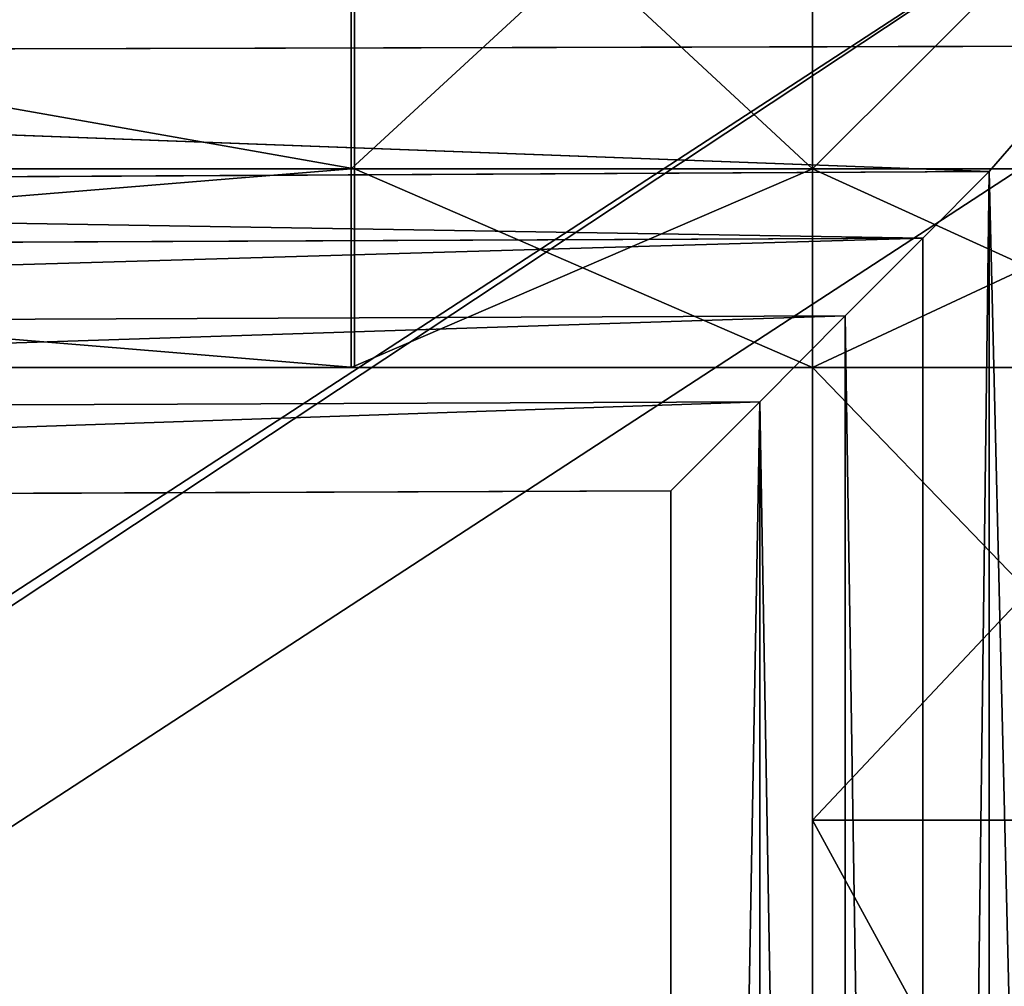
# Model space of a CAD drawing. Extents: x 0 to 31, y 0 to 21.2.
# Tile 570 of 574: x 28.3 to 29.5, y 18.6 to 19.8. Entities that reach past the tile are written whole.
import ezdxf

# ---------------------------------------------------------------- set-up
doc = ezdxf.new("R2010")
doc.units = 0
doc.header["$MEASUREMENT"] = 0
doc.layers.get('0').update_dxf_attribs({"color": 13, "linetype": 'CONTINUOUS'})
for name, color, linetype in [('CAST_IRON', 250, 'CONTINUOUS'), ('GALVANIZED_METAL', 252, 'CONTINUOUS'), ('GRATES', 250, 'CONTINUOUS')]:
    doc.layers.add(name, color=color, linetype=linetype)

# ---------------------------------------------------------------- blocks, each defined once
blk = doc.blocks.new('NGM5058UC_TRADECAD_DXF')
at = {"layer": 'CAST_IRON', "color": 0}
for p, q in [((14.0688, 9.11785, 0.45505), (10.1441, 9.10825, 0.45505)), ((14.0688, 9.11785, 0.45505), (10.1441, 9.10825, 0.45505)), ((10.1441, 9.10825, 0.45505), (13.9374, 8.96645, 0.00425)), ((10.1441, 9.10825, 0.45505), (13.9374, 8.96645, 0.00425)), ((13.9374, 8.96645, 0.00425), (14.0688, 9.11785, 0.45505)), ((13.9374, 8.96645, 0.00425), (14.0688, 9.11785, 0.45505)), ((10.1441, 8.94655, -0.00055), (13.9374, 8.96645, 0.00425)), ((10.1441, 8.94655, -0.00055), (13.9374, 8.96645, 0.00425)), ((13.8573, 8.88605, -0.07685), (13.9374, 8.96645, 0.00425)), ((13.8573, 8.88605, -0.07685), (13.9374, 8.96645, 0.00425)), ((13.9374, 8.96645, 0.00425), (13.937, 2.72605, -0.00585)), ((13.9374, 8.96645, 0.00425), (13.937, 2.72605, -0.00585)), ((13.9374, 8.96645, 0.00425), (14.0868, 2.72605, 0.45505)), ((13.9374, 8.96645, 0.00425), (14.0868, 2.72605, 0.45505)), ((13.8573, 8.88605, -0.07685), (10.1441, 8.86955, -0.07885)), ((13.8573, 8.88605, -0.07685), (10.1441, 8.86955, -0.07885)), ((13.7635, 8.79195, -0.13775), (13.8573, 8.88605, -0.07685)), ((13.7635, 8.79195, -0.13775), (13.8573, 8.88605, -0.07685)), ((13.8574, 2.72605, -0.08225), (13.8573, 8.88605, -0.07685)), ((13.8574, 2.72605, -0.08225), (13.8573, 8.88605, -0.07685)), ((13.7635, 8.79195, -0.13775), (10.1441, 8.77705, -0.13855)), ((13.7635, 8.79195, -0.13775), (10.1441, 8.77705, -0.13855)), ((13.6603, 8.68845, -0.17495), (13.7635, 8.79195, -0.13775)), ((13.6603, 8.68845, -0.17495), (13.7635, 8.79195, -0.13775)), ((13.7635, 8.79195, -0.13775), (13.7633, 2.72605, -0.14015)), ((13.7635, 8.79195, -0.13775), (13.7633, 2.72605, -0.14015)), ((10.1441, 8.67435, -0.17515), (13.6603, 8.68845, -0.17495)), ((10.1441, 8.67435, -0.17515), (13.6603, 8.68845, -0.17495)), ((13.6603, 8.68845, -0.17495), (13.553, 8.58075, -0.18725)), ((13.6603, 8.68845, -0.17495), (13.553, 8.58075, -0.18725)), ((13.6603, 8.68845, -0.17495), (13.6598, 2.72605, -0.17555)), ((13.6603, 8.68845, -0.17495), (13.6598, 2.72605, -0.17555)), ((10.1441, 8.56815, -0.18725), (13.553, 8.58075, -0.18725)), ((10.1441, 8.56815, -0.18725), (13.553, 8.58075, -0.18725)), ((13.553, 8.58075, -0.18725), (13.553, 2.72605, -0.18725)), ((13.553, 8.58075, -0.18725), (13.553, 2.72605, -0.18725))]:
    blk.add_line(p, q, dxfattribs=at)
at = {"layer": 'GALVANIZED_METAL', "color": 0}
for p, q in [((14.216, 9.40775, -1.89865), (-14.3866, -9.24295, -1.89865)), ((14.216, 9.40775, -1.89865), (-14.3866, -9.24295, -1.89865)), ((-14.2165, -9.41305, -1.89865), (14.386, 9.23775, -1.89865)), ((-14.2165, -9.41305, -1.89865), (14.386, 9.23775, -1.89865))]:
    blk.add_line(p, q, dxfattribs=at)
at = {"layer": 'GRATES', "color": 0}
for p, q in [((13.167, 8.96965, 0.98805), (13.167, 9.48275, 0.98805)), ((13.167, 8.96965, 0.98805), (13.167, 9.48275, 0.98805)), ((13.1711, 9.48275, 0.41895), (13.1711, 8.96965, 0.41895)), ((13.1711, 8.96965, 0.70725), (13.1711, 9.48275, 0.70725)), ((13.1711, 8.96965, 0.70725), (13.1711, 9.48275, 0.70725)), ((13.1711, 8.96965, 0.59665), (13.1711, 9.48275, 0.59665)), ((13.1711, 8.96965, 0.59665), (13.1711, 9.48275, 0.59665)), ((13.1711, 9.48275, 0.41895), (13.1711, 8.96965, 0.41895)), ((13.7239, 9.48275, 0.98805), (13.7239, 8.96965, 0.98805)), ((13.7239, 8.96965, 0.41895), (13.7239, 9.48275, 0.41895)), ((13.7239, 9.48275, 0.98805), (13.7239, 8.96965, 0.98805)), ((13.7239, 8.96965, 0.41895), (13.7239, 9.48275, 0.41895)), ((10.2399, 8.96965, 0.98805), (13.167, 8.96965, 0.98805)), ((10.2399, 8.96965, 0.98805), (13.167, 8.96965, 0.98805)), ((10.2657, 8.96965, 0.70725), (13.1711, 8.96965, 0.70725)), ((10.2657, 8.96965, 0.70725), (13.1711, 8.96965, 0.70725)), ((13.167, 8.96965, 0.98805), (13.167, 8.72995, 0.98805)), ((13.7239, 8.96965, 0.98805), (13.167, 8.96965, 0.98805)), ((13.167, 8.96965, 0.98805), (13.167, 8.72995, 0.98805)), ((13.7239, 8.96965, 0.98805), (13.167, 8.96965, 0.98805)), ((13.7239, 8.96965, 0.70725), (13.1711, 8.96965, 0.70725)), ((13.1711, 8.96965, 0.70725), (13.1711, 8.72995, 0.70725)), ((13.1711, 8.96965, 0.41895), (13.7239, 8.96965, 0.41895)), ((13.1711, 8.96965, 0.70725), (13.1711, 8.72995, 0.70725)), ((13.7239, 8.96965, 0.70725), (13.1711, 8.96965, 0.70725)), ((13.7239, 8.96965, 0.59665), (13.1711, 8.96965, 0.59665)), ((13.1711, 8.96965, 0.59665), (13.1711, 8.96965, 0.70725)), ((13.1711, 8.96965, 0.59665), (13.1711, 8.96965, 0.70725)), ((13.7239, 8.96965, 0.59665), (13.1711, 8.96965, 0.59665)), ((13.1711, 8.96965, 0.41895), (13.7239, 8.96965, 0.41895)), ((13.1711, 8.96965, 0.41895), (13.1711, 8.96965, 0.59665)), ((13.1711, 8.96965, 0.41895), (13.1711, 8.96965, 0.59665)), ((13.7239, 8.72995, 0.98805), (13.7239, 8.96965, 0.98805)), ((13.7239, 8.96965, 0.98805), (14.2384, 8.96965, 0.98805)), ((13.7239, 8.72995, 0.70725), (13.7239, 8.96965, 0.70725)), ((13.7239, 8.72995, 0.98805), (13.7239, 8.96965, 0.98805)), ((13.7239, 8.96965, 0.70725), (13.7239, 8.96965, 0.59665)), ((13.7239, 8.96965, 0.70725), (13.7239, 8.96965, 0.59665)), ((13.7239, 8.72995, 0.70725), (13.7239, 8.96965, 0.70725)), ((13.7239, 8.72995, 0.59665), (13.7239, 8.96965, 0.59665)), ((13.7239, 8.96965, 0.98805), (14.2384, 8.96965, 0.98805)), ((13.7239, 8.96965, 0.41895), (14.2508, 8.96965, 0.41895)), ((13.7239, 8.96965, 0.41895), (14.2508, 8.96965, 0.41895)), ((13.7239, 8.96965, 0.41895), (13.7239, 8.72995, 0.41895)), ((13.7239, 8.96965, 0.59665), (13.7239, 8.96965, 0.41895)), ((13.7239, 8.96965, 0.59665), (13.7239, 8.96965, 0.41895)), ((13.7239, 8.72995, 0.59665), (13.7239, 8.96965, 0.59665)), ((13.7239, 8.96965, 0.41895), (13.7239, 8.72995, 0.41895)), ((10.2399, 8.72995, 0.98805), (13.167, 8.72995, 0.98805)), ((10.2399, 8.72995, 0.98805), (13.167, 8.72995, 0.98805)), ((13.1711, 8.72995, 0.70725), (10.2657, 8.72995, 0.70725)), ((13.1711, 8.72995, 0.70725), (10.2657, 8.72995, 0.70725)), ((13.167, 8.72995, 0.98805), (13.1711, 8.72995, 0.70725)), ((13.7239, 8.72995, 0.98805), (13.167, 8.72995, 0.98805)), ((13.7239, 8.72995, 0.98805), (13.167, 8.72995, 0.98805)), ((13.167, 8.72995, 0.98805), (13.1711, 8.72995, 0.70725)), ((13.1711, 8.72995, 0.70725), (13.7239, 8.72995, 0.70725)), ((13.1711, 8.72995, 0.70725), (13.7239, 8.72995, 0.70725)), ((14.2384, 8.72995, 0.98805), (13.7239, 8.72995, 0.98805)), ((14.2508, 8.72995, 0.41895), (13.7239, 8.72995, 0.41895)), ((13.7239, 8.72995, 0.41895), (13.7239, 8.18325, 0.41895)), ((13.7239, 8.72995, 0.70725), (13.7239, 8.72995, 0.98805)), ((13.7239, 8.72995, 0.98805), (13.7239, 8.18325, 0.98805)), ((13.7239, 8.18325, 0.70725), (13.7239, 8.72995, 0.70725)), ((13.7239, 8.72995, 0.70725), (13.7239, 8.72995, 0.98805)), ((13.7239, 8.72995, 0.59665), (13.7239, 8.72995, 0.70725)), ((13.7239, 8.18325, 0.70725), (13.7239, 8.72995, 0.70725)), ((13.7239, 8.18325, 0.59665), (13.7239, 8.72995, 0.59665)), ((13.7239, 8.72995, 0.59665), (13.7239, 8.72995, 0.70725)), ((13.7239, 8.72995, 0.98805), (13.7239, 8.18325, 0.98805)), ((14.2384, 8.72995, 0.98805), (13.7239, 8.72995, 0.98805)), ((14.2508, 8.72995, 0.41895), (13.7239, 8.72995, 0.41895)), ((13.7239, 8.72995, 0.41895), (13.7239, 8.72995, 0.59665)), ((13.7239, 8.18325, 0.59665), (13.7239, 8.72995, 0.59665)), ((13.7239, 8.72995, 0.41895), (13.7239, 8.18325, 0.41895)), ((13.7239, 8.72995, 0.41895), (13.7239, 8.72995, 0.59665)), ((13.7239, 8.18325, 0.41895), (14.2508, 8.18325, 0.41895)), ((13.7239, 7.21695, 0.98805), (13.7239, 8.18325, 0.98805)), ((13.7239, 8.18325, 0.98805), (14.2384, 8.18325, 0.98805)), ((13.7239, 8.18325, 0.70725), (13.7239, 8.18325, 0.98805)), ((13.7239, 7.21695, 0.98805), (13.7239, 8.18325, 0.98805)), ((13.7239, 7.21695, 0.70725), (13.7239, 8.18325, 0.70725)), ((13.7239, 8.18325, 0.70725), (13.7239, 8.18325, 0.98805)), ((13.7239, 8.18325, 0.70725), (13.7239, 8.18325, 0.59665)), ((13.7239, 8.18325, 0.98805), (14.2384, 8.18325, 0.98805)), ((13.7239, 8.18325, 0.70725), (14.2508, 8.18325, 0.70725)), ((14.2508, 8.18325, 0.59665), (13.7239, 8.18325, 0.59665)), ((13.7239, 8.18325, 0.70725), (13.7239, 8.18325, 0.59665)), ((13.7239, 8.18325, 0.70725), (14.2508, 8.18325, 0.70725)), ((13.7239, 7.21695, 0.70725), (13.7239, 8.18325, 0.70725)), ((14.2508, 8.18325, 0.59665), (13.7239, 8.18325, 0.59665)), ((13.7239, 8.18325, 0.41895), (14.2508, 8.18325, 0.41895)), ((13.7239, 8.18325, 0.41895), (13.7239, 8.18325, 0.59665)), ((13.7239, 8.18325, 0.41895), (13.7239, 8.18325, 0.59665))]:
    blk.add_line(p, q, dxfattribs=at)
at = {"layer": 'CAST_IRON', "color": 0}
mesh = blk.add_polyface(dxfattribs=at)
corners = [(14.2254, 9.25145, 0.58145), (10.1441, 9.10825, 0.45505), (10.1441, 9.25035, 0.58145)]
mesh.append_faces([[corners[k] for k in face] for face in [(0, 1, 2)]], dxfattribs={"color": 0})
mesh = blk.add_polyface(dxfattribs=at)
corners = [(14.2254, 9.25145, 0.58145), (14.0688, 9.11785, 0.45505), (10.1441, 9.10825, 0.45505)]
mesh.append_faces([[corners[k] for k in face] for face in [(0, 1, 2)]], dxfattribs={"color": 0})
mesh = blk.add_polyface(dxfattribs=at)
corners = [(14.0688, 9.11785, 0.45505), (13.9374, 8.96645, 0.00425), (10.1441, 9.10825, 0.45505)]
mesh.append_faces([[corners[k] for k in face] for face in [(0, 1, 2)]], dxfattribs={"color": 0})
mesh = blk.add_polyface(dxfattribs=at)
corners = [(10.1441, 9.10825, 0.45505), (13.9374, 8.96645, 0.00425), (10.1441, 8.94655, -0.00055)]
mesh.append_faces([[corners[k] for k in face] for face in [(0, 1, 2)]], dxfattribs={"color": 0})
mesh = blk.add_polyface(dxfattribs=at)
corners = [(14.0688, 9.11785, 0.45505), (14.0868, 2.72605, 0.45505), (13.9374, 8.96645, 0.00425)]
mesh.append_faces([[corners[k] for k in face] for face in [(0, 1, 2)]], dxfattribs={"color": 0})
mesh = blk.add_polyface(dxfattribs=at)
corners = [(13.9374, 8.96645, 0.00425), (13.8573, 8.88605, -0.07685), (10.1441, 8.94655, -0.00055)]
mesh.append_faces([[corners[k] for k in face] for face in [(0, 1, 2)]], dxfattribs={"color": 0})
mesh = blk.add_polyface(dxfattribs=at)
corners = [(13.9374, 8.96645, 0.00425), (13.8574, 2.72605, -0.08225), (13.8573, 8.88605, -0.07685)]
mesh.append_faces([[corners[k] for k in face] for face in [(0, 1, 2)]], dxfattribs={"color": 0})
mesh = blk.add_polyface(dxfattribs=at)
corners = [(13.9374, 8.96645, 0.00425), (13.937, 2.72605, -0.00585), (13.8574, 2.72605, -0.08225)]
mesh.append_faces([[corners[k] for k in face] for face in [(0, 1, 2)]], dxfattribs={"color": 0})
mesh = blk.add_polyface(dxfattribs=at)
corners = [(13.9374, 8.96645, 0.00425), (14.0868, 2.72605, 0.45505), (13.937, 2.72605, -0.00585)]
mesh.append_faces([[corners[k] for k in face] for face in [(0, 1, 2)]], dxfattribs={"color": 0})
mesh = blk.add_polyface(dxfattribs=at)
corners = [(10.1441, 8.94655, -0.00055), (13.8573, 8.88605, -0.07685), (10.1441, 8.86955, -0.07885)]
mesh.append_faces([[corners[k] for k in face] for face in [(0, 1, 2)]], dxfattribs={"color": 0})
mesh = blk.add_polyface(dxfattribs=at)
corners = [(13.8573, 8.88605, -0.07685), (10.1441, 8.77705, -0.13855), (10.1441, 8.86955, -0.07885)]
mesh.append_faces([[corners[k] for k in face] for face in [(0, 1, 2)]], dxfattribs={"color": 0})
mesh = blk.add_polyface(dxfattribs=at)
corners = [(13.8573, 8.88605, -0.07685), (13.7635, 8.79195, -0.13775), (10.1441, 8.77705, -0.13855)]
mesh.append_faces([[corners[k] for k in face] for face in [(0, 1, 2)]], dxfattribs={"color": 0})
mesh = blk.add_polyface(dxfattribs=at)
corners = [(13.8574, 2.72605, -0.08225), (13.7635, 8.79195, -0.13775), (13.8573, 8.88605, -0.07685)]
mesh.append_faces([[corners[k] for k in face] for face in [(0, 1, 2)]], dxfattribs={"color": 0})
mesh = blk.add_polyface(dxfattribs=at)
corners = [(13.7635, 8.79195, -0.13775), (10.1441, 8.67435, -0.17515), (10.1441, 8.77705, -0.13855)]
mesh.append_faces([[corners[k] for k in face] for face in [(0, 1, 2)]], dxfattribs={"color": 0})
mesh = blk.add_polyface(dxfattribs=at)
corners = [(13.7635, 8.79195, -0.13775), (13.6603, 8.68845, -0.17495), (10.1441, 8.67435, -0.17515)]
mesh.append_faces([[corners[k] for k in face] for face in [(0, 1, 2)]], dxfattribs={"color": 0})
mesh = blk.add_polyface(dxfattribs=at)
corners = [(13.7635, 8.79195, -0.13775), (13.7633, 2.72605, -0.14015), (13.6603, 8.68845, -0.17495)]
mesh.append_faces([[corners[k] for k in face] for face in [(0, 1, 2)]], dxfattribs={"color": 0})
mesh = blk.add_polyface(dxfattribs=at)
corners = [(13.8574, 2.72605, -0.08225), (13.7633, 2.72605, -0.14015), (13.7635, 8.79195, -0.13775)]
mesh.append_faces([[corners[k] for k in face] for face in [(0, 1, 2)]], dxfattribs={"color": 0})
mesh = blk.add_polyface(dxfattribs=at)
corners = [(13.6603, 8.68845, -0.17495), (10.1441, 8.56815, -0.18725), (10.1441, 8.67435, -0.17515), (13.553, 8.58075, -0.18725)]
mesh.append_faces([[corners[k] for k in face] for face in [(0, 1, 2), (1, 0, 3)]], dxfattribs={"vtx0": -1, "color": 0})
mesh = blk.add_polyface(dxfattribs=at)
corners = [(13.6603, 8.68845, -0.17495), (13.553, 2.72605, -0.18725), (13.553, 8.58075, -0.18725)]
mesh.append_faces([[corners[k] for k in face] for face in [(0, 1, 2)]], dxfattribs={"color": 0})
mesh = blk.add_polyface(dxfattribs=at)
corners = [(13.6603, 8.68845, -0.17495), (13.6598, 2.72605, -0.17555), (13.553, 2.72605, -0.18725)]
mesh.append_faces([[corners[k] for k in face] for face in [(0, 1, 2)]], dxfattribs={"color": 0})
mesh = blk.add_polyface(dxfattribs=at)
corners = [(13.7633, 2.72605, -0.14015), (13.6598, 2.72605, -0.17555), (13.6603, 8.68845, -0.17495)]
mesh.append_faces([[corners[k] for k in face] for face in [(0, 1, 2)]], dxfattribs={"color": 0})
mesh = blk.add_polyface(dxfattribs=at)
corners = [(10.1441, 8.56815, -0.18725), (13.553, 2.72605, -0.18725), (10.144, 2.72625, -0.18725), (13.553, 8.58075, -0.18725)]
mesh.append_faces([[corners[k] for k in face] for face in [(0, 1, 2), (1, 0, 3)]], dxfattribs={"vtx0": -1, "color": 0})
at = {"layer": 'GALVANIZED_METAL', "color": 0}
mesh = blk.add_polyface(dxfattribs=at)
corners = [(-14.2165, -9.41305, -1.89865), (14.216, 9.40775, -1.89865), (-14.3866, -9.24295, -1.89865), (14.386, 9.23775, -1.89865)]
mesh.append_faces([[corners[k] for k in face] for face in [(0, 1, 2), (1, 0, 3)]], dxfattribs={"vtx0": -1, "color": 0})
mesh = blk.add_polyface(dxfattribs=at)
corners = [(14.216, 9.40775, -1.89865), (-14.2165, 9.40775, -1.89865), (-14.3866, -9.24295, -1.89865)]
mesh.append_faces([[corners[k] for k in face] for face in [(0, 1, 2)]], dxfattribs={"color": 0})
mesh = blk.add_polyface(dxfattribs=at)
corners = [(14.386, 9.23775, -1.89865), (-14.2165, -9.41305, -1.89865), (14.2159, -9.41295, -1.89865)]
mesh.append_faces([[corners[k] for k in face] for face in [(0, 1, 2)]], dxfattribs={"color": 0})
at = {"layer": 'GRATES', "color": 0}
mesh = blk.add_polyface(dxfattribs=at)
corners = [(13.167, 9.48275, 0.98805), (10.2399, 8.96965, 0.98805), (10.2399, 9.48275, 0.98805), (13.167, 8.96965, 0.98805)]
mesh.append_faces([[corners[k] for k in face] for face in [(0, 1, 2), (1, 0, 3)]], dxfattribs={"vtx0": -1, "color": 0})
mesh = blk.add_polyface(dxfattribs=at)
corners = [(13.1711, 8.96965, 0.70725), (10.2657, 9.48275, 0.70725), (10.2657, 8.96965, 0.70725), (13.1711, 9.48275, 0.70725)]
mesh.append_faces([[corners[k] for k in face] for face in [(0, 1, 2), (1, 0, 3)]], dxfattribs={"vtx0": -1, "color": 0})
mesh = blk.add_polyface(dxfattribs=at)
corners = [(13.7239, 9.48275, 0.98805), (13.167, 8.96965, 0.98805), (13.167, 9.48275, 0.98805), (13.7239, 8.96965, 0.98805)]
mesh.append_faces([[corners[k] for k in face] for face in [(0, 1, 2), (1, 0, 3)]], dxfattribs={"vtx0": -1, "color": 0})
mesh = blk.add_polyface(dxfattribs=at)
corners = [(13.7239, 8.96965, 0.41895), (13.1711, 9.48275, 0.41895), (13.1711, 8.96965, 0.41895), (13.7239, 9.48275, 0.41895)]
mesh.append_faces([[corners[k] for k in face] for face in [(0, 1, 2), (1, 0, 3)]], dxfattribs={"vtx0": -1, "color": 0})
mesh = blk.add_polyface(dxfattribs=at)
corners = [(13.1711, 9.48275, 0.59665), (13.1711, 8.96965, 0.70725), (13.1711, 8.96965, 0.59665), (13.1711, 9.48275, 0.70725)]
mesh.append_faces([[corners[k] for k in face] for face in [(0, 1, 2), (1, 0, 3)]], dxfattribs={"vtx0": -1, "color": 0})
mesh = blk.add_polyface(dxfattribs=at)
corners = [(13.1711, 9.48275, 0.41895), (13.1711, 8.96965, 0.59665), (13.1711, 8.96965, 0.41895), (13.1711, 9.48275, 0.59665)]
mesh.append_faces([[corners[k] for k in face] for face in [(0, 1, 2), (1, 0, 3)]], dxfattribs={"vtx0": -1, "color": 0})
mesh = blk.add_polyface(dxfattribs=at)
corners = [(14.2384, 9.48275, 0.98805), (13.7239, 8.96965, 0.98805), (13.7239, 9.48275, 0.98805), (14.2384, 8.96965, 0.98805)]
mesh.append_faces([[corners[k] for k in face] for face in [(0, 1, 2), (1, 0, 3)]], dxfattribs={"vtx0": -1, "color": 0})
mesh = blk.add_polyface(dxfattribs=at)
corners = [(14.2508, 8.96965, 0.41895), (13.7239, 9.48275, 0.41895), (13.7239, 8.96965, 0.41895), (14.2508, 9.48275, 0.41895)]
mesh.append_faces([[corners[k] for k in face] for face in [(0, 1, 2), (1, 0, 3)]], dxfattribs={"vtx0": -1, "color": 0})
mesh = blk.add_polyface(dxfattribs=at)
corners = [(13.167, 8.96965, 0.98805), (10.2399, 8.72995, 0.98805), (10.2399, 8.96965, 0.98805), (13.167, 8.72995, 0.98805)]
mesh.append_faces([[corners[k] for k in face] for face in [(0, 1, 2), (1, 0, 3)]], dxfattribs={"vtx0": -1, "color": 0})
mesh = blk.add_polyface(dxfattribs=at)
corners = [(13.1711, 8.72995, 0.70725), (10.2657, 8.96965, 0.70725), (10.2657, 8.72995, 0.70725), (13.1711, 8.96965, 0.70725)]
mesh.append_faces([[corners[k] for k in face] for face in [(0, 1, 2), (1, 0, 3)]], dxfattribs={"vtx0": -1, "color": 0})
mesh = blk.add_polyface(dxfattribs=at)
corners = [(13.7239, 8.96965, 0.98805), (13.167, 8.72995, 0.98805), (13.167, 8.96965, 0.98805), (13.7239, 8.72995, 0.98805)]
mesh.append_faces([[corners[k] for k in face] for face in [(0, 1, 2), (1, 0, 3)]], dxfattribs={"vtx0": -1, "color": 0})
mesh = blk.add_polyface(dxfattribs=at)
corners = [(13.7239, 8.72995, 0.70725), (13.1711, 8.96965, 0.70725), (13.1711, 8.72995, 0.70725), (13.7239, 8.96965, 0.70725)]
mesh.append_faces([[corners[k] for k in face] for face in [(0, 1, 2), (1, 0, 3)]], dxfattribs={"vtx0": -1, "color": 0})
mesh = blk.add_polyface(dxfattribs=at)
corners = [(13.1711, 8.96965, 0.70725), (13.7239, 8.96965, 0.59665), (13.1711, 8.96965, 0.59665), (13.7239, 8.96965, 0.70725)]
mesh.append_faces([[corners[k] for k in face] for face in [(0, 1, 2), (1, 0, 3)]], dxfattribs={"vtx0": -1, "color": 0})
mesh = blk.add_polyface(dxfattribs=at)
corners = [(13.1711, 8.96965, 0.59665), (13.7239, 8.96965, 0.41895), (13.1711, 8.96965, 0.41895), (13.7239, 8.96965, 0.59665)]
mesh.append_faces([[corners[k] for k in face] for face in [(0, 1, 2), (1, 0, 3)]], dxfattribs={"vtx0": -1, "color": 0})
mesh = blk.add_polyface(dxfattribs=at)
corners = [(14.2384, 8.96965, 0.98805), (13.7239, 8.72995, 0.98805), (13.7239, 8.96965, 0.98805), (14.2384, 8.72995, 0.98805)]
mesh.append_faces([[corners[k] for k in face] for face in [(0, 1, 2), (1, 0, 3)]], dxfattribs={"vtx0": -1, "color": 0})
mesh = blk.add_polyface(dxfattribs=at)
corners = [(13.7239, 8.96965, 0.59665), (13.7239, 8.72995, 0.70725), (13.7239, 8.72995, 0.59665), (13.7239, 8.96965, 0.70725)]
mesh.append_faces([[corners[k] for k in face] for face in [(0, 1, 2), (1, 0, 3)]], dxfattribs={"vtx0": -1, "color": 0})
mesh = blk.add_polyface(dxfattribs=at)
corners = [(14.2508, 8.72995, 0.41895), (13.7239, 8.96965, 0.41895), (13.7239, 8.72995, 0.41895), (14.2508, 8.96965, 0.41895)]
mesh.append_faces([[corners[k] for k in face] for face in [(0, 1, 2), (1, 0, 3)]], dxfattribs={"vtx0": -1, "color": 0})
mesh = blk.add_polyface(dxfattribs=at)
corners = [(13.7239, 8.96965, 0.41895), (13.7239, 8.72995, 0.59665), (13.7239, 8.72995, 0.41895), (13.7239, 8.96965, 0.59665)]
mesh.append_faces([[corners[k] for k in face] for face in [(0, 1, 2), (1, 0, 3)]], dxfattribs={"vtx0": -1, "color": 0})
mesh = blk.add_polyface(dxfattribs=at)
corners = [(10.2399, 8.72995, 0.98805), (13.1711, 8.72995, 0.70725), (10.2657, 8.72995, 0.70725), (13.167, 8.72995, 0.98805)]
mesh.append_faces([[corners[k] for k in face] for face in [(0, 1, 2), (1, 0, 3)]], dxfattribs={"vtx0": -1, "color": 0})
mesh = blk.add_polyface(dxfattribs=at)
corners = [(13.167, 8.72995, 0.98805), (13.7239, 8.72995, 0.70725), (13.1711, 8.72995, 0.70725), (13.7239, 8.72995, 0.98805)]
mesh.append_faces([[corners[k] for k in face] for face in [(0, 1, 2), (1, 0, 3)]], dxfattribs={"vtx0": -1, "color": 0})
mesh = blk.add_polyface(dxfattribs=at)
corners = [(14.2508, 8.18325, 0.41895), (13.7239, 8.72995, 0.41895), (13.7239, 8.18325, 0.41895), (14.2508, 8.72995, 0.41895)]
mesh.append_faces([[corners[k] for k in face] for face in [(0, 1, 2), (1, 0, 3)]], dxfattribs={"vtx0": -1, "color": 0})
mesh = blk.add_polyface(dxfattribs=at)
corners = [(13.7239, 8.72995, 0.70725), (13.7239, 8.18325, 0.98805), (13.7239, 8.18325, 0.70725), (13.7239, 8.72995, 0.98805)]
mesh.append_faces([[corners[k] for k in face] for face in [(0, 1, 2), (1, 0, 3)]], dxfattribs={"vtx0": -1, "color": 0})
mesh = blk.add_polyface(dxfattribs=at)
corners = [(13.7239, 8.72995, 0.59665), (13.7239, 8.18325, 0.70725), (13.7239, 8.18325, 0.59665), (13.7239, 8.72995, 0.70725)]
mesh.append_faces([[corners[k] for k in face] for face in [(0, 1, 2), (1, 0, 3)]], dxfattribs={"vtx0": -1, "color": 0})
mesh = blk.add_polyface(dxfattribs=at)
corners = [(14.2384, 8.72995, 0.98805), (13.7239, 8.18325, 0.98805), (13.7239, 8.72995, 0.98805), (14.2384, 8.18325, 0.98805)]
mesh.append_faces([[corners[k] for k in face] for face in [(0, 1, 2), (1, 0, 3)]], dxfattribs={"vtx0": -1, "color": 0})
mesh = blk.add_polyface(dxfattribs=at)
corners = [(13.7239, 8.72995, 0.41895), (13.7239, 8.18325, 0.59665), (13.7239, 8.18325, 0.41895), (13.7239, 8.72995, 0.59665)]
mesh.append_faces([[corners[k] for k in face] for face in [(0, 1, 2), (1, 0, 3)]], dxfattribs={"vtx0": -1, "color": 0})
mesh = blk.add_polyface(dxfattribs=at)
corners = [(14.2384, 8.18325, 0.98805), (13.7239, 7.21695, 0.98805), (13.7239, 8.18325, 0.98805), (14.2384, 7.21695, 0.98805)]
mesh.append_faces([[corners[k] for k in face] for face in [(0, 1, 2), (1, 0, 3)]], dxfattribs={"vtx0": -1, "color": 0})
mesh = blk.add_polyface(dxfattribs=at)
corners = [(13.7239, 8.18325, 0.70725), (13.7239, 7.21695, 0.98805), (13.7239, 7.21695, 0.70725), (13.7239, 8.18325, 0.98805)]
mesh.append_faces([[corners[k] for k in face] for face in [(0, 1, 2), (1, 0, 3)]], dxfattribs={"vtx0": -1, "color": 0})
mesh = blk.add_polyface(dxfattribs=at)
corners = [(13.7239, 8.18325, 0.70725), (14.2508, 8.18325, 0.59665), (13.7239, 8.18325, 0.59665), (14.2508, 8.18325, 0.70725)]
mesh.append_faces([[corners[k] for k in face] for face in [(0, 1, 2), (1, 0, 3)]], dxfattribs={"vtx0": -1, "color": 0})
mesh = blk.add_polyface(dxfattribs=at)
corners = [(14.2508, 7.21695, 0.70725), (13.7239, 8.18325, 0.70725), (13.7239, 7.21695, 0.70725), (14.2508, 8.18325, 0.70725)]
mesh.append_faces([[corners[k] for k in face] for face in [(0, 1, 2), (1, 0, 3)]], dxfattribs={"vtx0": -1, "color": 0})
mesh = blk.add_polyface(dxfattribs=at)
corners = [(13.7239, 8.18325, 0.59665), (14.2508, 8.18325, 0.41895), (13.7239, 8.18325, 0.41895), (14.2508, 8.18325, 0.59665)]
mesh.append_faces([[corners[k] for k in face] for face in [(0, 1, 2), (1, 0, 3)]], dxfattribs={"vtx0": -1, "color": 0})
blk = doc.blocks.new('NGM5058UC_TRADECAD_DWG')
at = {"color": 0}
blk.add_blockref('NGM5058UC_TRADECAD_DXF', (15.5194, 10.62185, 1.89865), dxfattribs=at)

msp = doc.modelspace()

# ---------------------------------------------------------------- block references
at = {"color": 0}
msp.add_blockref('NGM5058UC_TRADECAD_DWG', (0, 0), dxfattribs=at)

doc.saveas('drawing.dxf')
